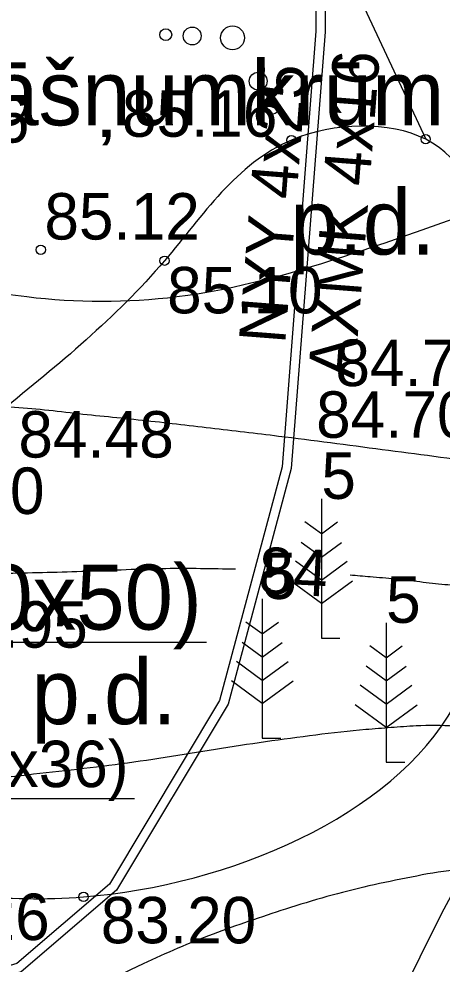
# Model space of a CAD drawing. Extents: x 576692 to 577659, y 273254 to 273799.
# Drawn here: x 576889.48 to 576894.03, y 273526.44 to 273536.62 of the extents above; entities that cross this region are included whole.
import ezdxf

# ---------------------------------------------------------------- set-up
doc = ezdxf.new("R2010")
doc.units = 0
for name, color, linetype in [('APGR_SARK_####_####_#', 7, 'Continuous'), ('APGS_VADP_ZSPR_####_I', 7, 'Continuous'), ('BUVE_BALK_####_####_#', 7, 'Continuous'), ('CELI_CMAL_####_####_#', 7, 'Continuous'), ('ELEK_ELEM_####_####_#', 7, 'Continuous'), ('GEOD_ELEM_####_TKST_#', 7, 'Continuous'), ('GEOD_SITP_####_TKST_#', 7, 'Continuous'), ('HIDT_REZV_####_TKST_#', 7, 'Continuous'), ('LKAN_ELEM_PAST_TKST_#', 7, 'Continuous'), ('NORB_MARG_MMET_####_#', 7, 'Continuous'), ('RELJ_ELEM_####_####_#', 7, 'Continuous'), ('RELJ_HORZ_PAMT_####_#', 7, 'Continuous'), ('RELJ_HORZ_RESN_####_#', 7, 'Continuous'), ('TERT_KRND_####_####_#', 7, 'Continuous')]:
    doc.layers.add(name, color=color, linetype=linetype)

msp = doc.modelspace()

# ---------------------------------------------------------------- linework, layer by layer
at = {"layer": 'APGS_VADP_ZSPR_####_I'}
msp.add_line((576888.004, 273528.222), (576890.72, 273528.222), dxfattribs=at)
at = {"layer": 'BUVE_BALK_####_####_#'}
msp.add_line((576892.956, 273537.25), (576893.854, 273535.32), dxfattribs=at)
msp.add_spline([(576887.782, 273527.317), (576890.171, 273527.161), (576894.162, 273529.216), (576894.569, 273532.363), (576893.854, 273535.32), (576892.409, 273535.31), (576891.043, 273534.012), (576889.284, 273532.392)], degree=3, dxfattribs=at)
at = {"layer": 'CELI_CMAL_####_####_#'}
msp.add_line((576887.761, 273529.903), (576891.494, 273529.903), dxfattribs=at)
at = {"layer": 'ELEK_ELEM_####_####_#'}
msp.add_lwpolyline([(576890.65, 273504.278), (576890.842, 273505.98), (576890.187, 273512.801), (576890.199, 273516.428), (576890.875, 273519.76), (576892.629, 273524.163), (576894.029, 273526.987), (576895.638, 273529.98), (576896.376, 273531.764), (576896.505, 273533.187)], dxfattribs=at)
at = {"layer": 'GEOD_ELEM_####_TKST_#'}
for points in [[(576891.808, 273530.689), (576891.056, 273530.695), (576890.206, 273530.666), (576889.356, 273530.644), (576888.931, 273530.643), (576888.718, 273530.652), (576888.506, 273530.672), (576888.205, 273530.817), (576888.029, 273530.968), (576887.873, 273531.138), (576887.716, 273531.306), (576887.536, 273531.452), (576887.396, 273531.538), (576887.252, 273531.612), (576887.176, 273531.643)], [(576898.005, 273530.637), (576897.98, 273530.635), (576897.428, 273530.577), (576896.789, 273530.48), (576896.47, 273530.43), (576896.151, 273530.389), (576895.972, 273530.395), (576895.825, 273530.417), (576895.522, 273530.427), (576894.328, 273530.498), (576894.06, 273530.523), (576893.792, 273530.552), (576893.525, 273530.582), (576893.257, 273530.607), (576893.04, 273530.625)]]:
    msp.add_spline(points, degree=3, dxfattribs=at)
at = {"layer": 'GEOD_SITP_####_TKST_#'}
for points in [[(576886.896, 273534.793), (576886.899, 273534.792), (576887.014, 273534.762), (576887.257, 273534.617), (576887.465, 273534.419), (576887.67, 273534.212), (576887.903, 273534.041), (576888.068, 273533.947), (576888.238, 273533.865), (576888.594, 273533.782), (576889.561, 273533.625), (576891.174, 273533.625), (576893.078, 273534.092), (576894.876, 273534.711), (576897.293, 273535.412), (576899.115, 273535.763), (576901.264, 273535.915), (576902.328, 273536.001)], [(576886.955, 273533.546), (576887.028, 273533.502), (576887.241, 273533.36), (576887.566, 273533.139), (576887.897, 273532.923), (576888.221, 273532.755), (576888.556, 273532.619), (576889.257, 273532.446), (576889.296, 273532.443), (576889.337, 273532.441), (576890.072, 273532.371), (576890.805, 273532.295), (576891.538, 273532.212), (576892.271, 273532.124), (576892.828, 273532.053), (576893.386, 273531.98), (576893.943, 273531.907), (576894.501, 273531.837), (576894.845, 273531.802), (576895.402, 273531.76), (576895.681, 273531.747), (576895.959, 273531.741), (576896.328, 273531.757), (576896.896, 273531.907), (576898.94, 273532.842), (576901.847, 273534.034)], [(576887.51, 273529.127), (576887.614, 273529.037), (576887.771, 273528.9), (576887.932, 273528.767), (576888.205, 273528.559), (576888.507, 273528.447), (576888.815, 273528.413), (576889.431, 273528.461), (576890.511, 273528.587), (576891.59, 273528.752), (576892.67, 273528.907), (576893.21, 273528.966), (576893.481, 273528.987), (576893.752, 273529.005), (576894.162, 273529.002), (576894.565, 273528.947), (576894.966, 273528.874), (576895.366, 273528.798), (576895.769, 273528.736), (576895.775, 273528.736), (576896.35, 273528.718), (576896.925, 273528.715), (576898.075, 273528.767), (576899.039, 273528.847)], [(576900.051, 273527.05), (576898.997, 273526.946), (576898.466, 273526.943), (576897.936, 273526.961), (576897.801, 273526.973), (576897.604, 273527.003), (576894.631, 273527.449), (576894.162, 273527.449), (576893.701, 273527.374), (576893.244, 273527.279), (576892.791, 273527.164), (576892.344, 273527.029), (576891.952, 273526.898), (576891.565, 273526.761), (576890.812, 273526.44), (576889.75, 273525.898), (576888.868, 273525.437), (576888.005, 273525.031)]]:
    msp.add_spline(points, degree=3, dxfattribs=at)
at = {"layer": 'LKAN_ELEM_PAST_TKST_#'}
for p, q in [((576892.731, 273531.447), (576892.731, 273529.947)), ((576892.731, 273531.071), (576892.555, 273531.199)), ((576892.731, 273531.071), (576892.905, 273531.199)), ((576892.731, 273530.821), (576892.515, 273530.979)), ((576892.731, 273530.821), (576892.947, 273530.979)), ((576892.731, 273530.571), (576892.453, 273530.775)), ((576892.731, 273530.571), (576893.009, 273530.775)), ((576892.731, 273530.321), (576892.399, 273530.565)), ((576892.731, 273530.321), (576893.065, 273530.565)), ((576892.095, 273530.369), (576892.095, 273528.869)), ((576892.095, 273529.993), (576891.919, 273530.121)), ((576892.095, 273529.993), (576892.269, 273530.121)), ((576893.428, 273530.112), (576893.428, 273528.612)), ((576892.731, 273529.947), (576892.931, 273529.947)), ((576892.095, 273529.743), (576891.879, 273529.901)), ((576892.095, 273529.743), (576892.311, 273529.901)), ((576893.428, 273529.736), (576893.252, 273529.864)), ((576893.428, 273529.736), (576893.602, 273529.864)), ((576892.095, 273529.493), (576891.817, 273529.697)), ((576892.095, 273529.493), (576892.373, 273529.697)), ((576893.428, 273529.486), (576893.212, 273529.644)), ((576893.428, 273529.486), (576893.644, 273529.644)), ((576892.095, 273529.243), (576891.763, 273529.487)), ((576892.095, 273529.243), (576892.429, 273529.487)), ((576893.428, 273529.236), (576893.15, 273529.44)), ((576893.428, 273529.236), (576893.706, 273529.44)), ((576893.428, 273528.986), (576893.096, 273529.23)), ((576893.428, 273528.986), (576893.762, 273529.23)), ((576892.095, 273528.869), (576892.295, 273528.869)), ((576893.428, 273528.612), (576893.628, 273528.612))]:
    msp.add_line(p, q, dxfattribs=at)
for centre, radius in [((576891.056, 273536.446), 0.064), ((576891.341, 273536.432), 0.096), ((576891.775, 273536.412), 0.128), ((576892.051, 273535.945), 0.096), ((576892.209, 273535.655), 0.064)]:
    msp.add_circle(centre, radius, dxfattribs=at)
at = {"layer": 'RELJ_ELEM_####_####_#'}
for centre in [(576892.409, 273535.31), (576893.854, 273535.32), (576889.711, 273534.13), (576891.043, 273534.012), (576890.171, 273527.161)]:
    msp.add_circle(centre, 0.05, dxfattribs=at)
at = {"layer": 'TERT_KRND_####_####_#'}
for points in [[(576891.123, 273545.207), (576892.363, 273541.32), (576892.765, 273539.985), (576892.773, 273536.478), (576892.407, 273531.776), (576891.728, 273529.236), (576890.526, 273527.234), (576889.501, 273526.355), (576888.331, 273526.002), (576885.622, 273525.627), (576882.912, 273525.252), (576883.412, 273522.38), (576883.882, 273521.605), (576884.352, 273520.829), (576884.545, 273518.868), (576884.688, 273518.879), (576884.954, 273518.803), (576884.68, 273518.71), (576884.561, 273518.702), (576884.685, 273517.437), (576884.982, 273515.513), (576885.279, 273513.589), (576885.816, 273509.758), (576886.133, 273507.503)], [(576891.028, 273545.177), (576892.267, 273541.29), (576892.665, 273539.97), (576892.673, 273536.482), (576892.308, 273531.793), (576891.635, 273529.275), (576890.449, 273527.299), (576889.452, 273526.445), (576888.31, 273526.1), (576885.552, 273525.719), (576882.795, 273525.337), (576883.317, 273522.344), (576884.255, 273520.797), (576884.586, 273517.424), (576885.18, 273513.574), (576885.716, 273509.743), (576886.253, 273505.912)]]:
    msp.add_lwpolyline(points, dxfattribs=at)

# ---------------------------------------------------------------- texts
at = {"layer": 'APGR_SARK_####_####_#'}
for p in [(576892.731, 273531.447), (576892.095, 273530.369), (576893.428, 273530.112)]:
    msp.add_text('5', height=0.5, dxfattribs=at).set_placement(p)
at = {"layer": 'APGS_VADP_ZSPR_####_I'}
msp.add_text('b(36x36)', height=0.5, dxfattribs=at).set_placement((576888.016, 273528.343))
at = {"layer": 'CELI_CMAL_####_####_#'}
msp.add_text('b(50x50)', height=0.7, dxfattribs=at).set_placement((576887.751, 273530.039))
at = {"layer": 'HIDT_REZV_####_TKST_#'}
for s, p in [(' 85.16', (576890.399, 273535.347)), (' 85.56', (576887.73, 273535.284)), (' 85.12', (576889.564, 273534.24)), (' 85.10', (576890.885, 273533.445)), (' 84.79', (576892.697, 273532.662)), (' 84.70', (576892.489, 273532.105)), (' 84.48', (576889.284, 273531.892)), (' 84.10', (576887.892, 273531.285)), (' 83.95', (576888.358, 273529.845)), (' 83.26', (576887.948, 273526.696)), (' 83.20', (576890.171, 273526.661))]:
    msp.add_text(s, height=0.5, dxfattribs=at).set_placement(p)
at = {"layer": 'NORB_MARG_MMET_####_#'}
for s, rotation, p in [('AXMK 4x16', 85.549, (576893.087, 273532.732)), ('NYY 4x25', 85.5491, (576892.341, 273533.109))]:
    msp.add_text(s, height=0.5, rotation=rotation, dxfattribs=at).set_placement(p)
at = {"layer": 'RELJ_HORZ_PAMT_####_#'}
msp.add_text('84', height=0.5, rotation=357.0919, dxfattribs=at).set_placement((576892.045, 273530.432))
at = {"layer": 'RELJ_HORZ_RESN_####_#'}
for s, p in [('krāšņumkrūmi', (576888.386, 273535.47)), ('p.d.', (576892.396, 273534.078)), ('p.d.', (576889.611, 273529.021))]:
    msp.add_text(s, height=0.7, dxfattribs=at).set_placement(p)

doc.saveas('drawing.dxf')
